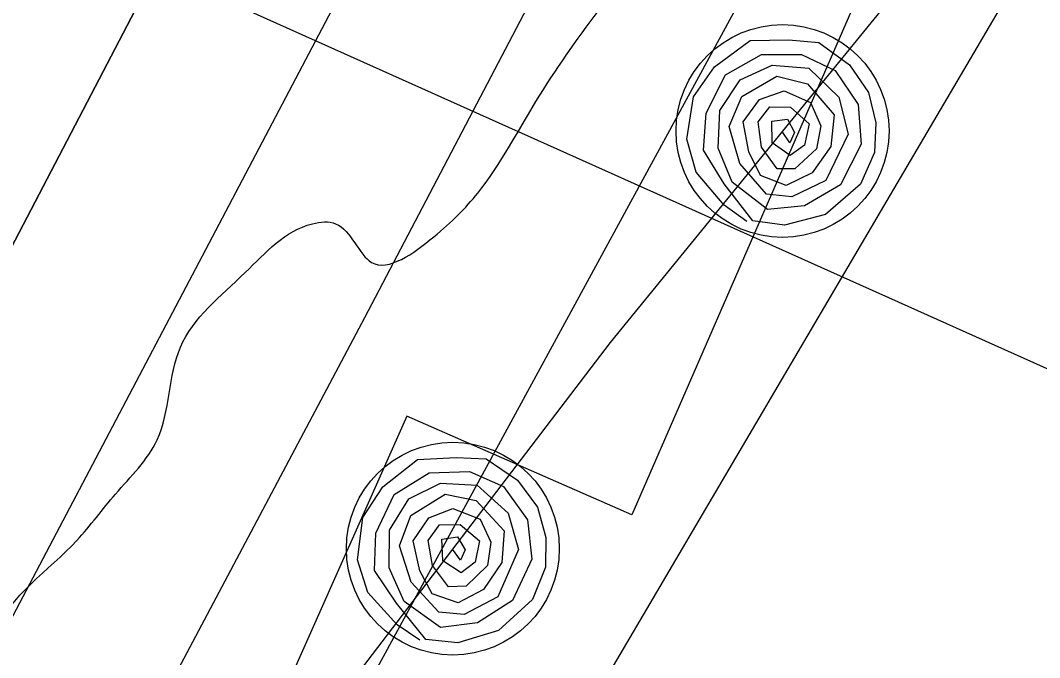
# Model space of a CAD drawing. Extents: x 3297735 to 3335592, y 670436 to 695807.
# Drawn here: x 3322556.4 to 3322709.6, y 693294 to 693389.8 of the extents above; entities that cross this region are included whole.
import ezdxf

# ---------------------------------------------------------------- set-up
doc = ezdxf.new("R2010")
doc.units = 0
for name, color, linetype in [('V-RIVR-EDGE', 7, 'Continuous'), ('V-RIVR-RANG', 7, 'Continuous'), ('V-RRAP-FSHR', 7, 'Continuous'), ('V-RRAP-RVMT', 7, 'Continuous'), ('V-TOPO-DPTH', 7, 'Continuous'), ('V-TOPO-MINR', 7, 'Continuous'), ('V-TOPO-WATR', 7, 'Continuous')]:
    doc.layers.add(name, color=color, linetype=linetype)

msp = doc.modelspace()

# ---------------------------------------------------------------- linework, layer by layer
at = {"layer": 'V-RIVR-EDGE'}
msp.add_spline([(3319721.91, 688607.25), (3319733.2, 688627.78), (3319739.82, 688637.46), (3319746.04, 688644.42), (3319750.72, 688655.27), (3319752.28, 688659.14), (3319762.01, 688671.92), (3319781.47, 688699.79), (3319792.76, 688716.44), (3319801.32, 688726.89), (3319810.26, 688738.11), (3319819.98, 688747.01), (3319825.43, 688754.75), (3319830.49, 688762.88), (3319835.55, 688770.63), (3319840.23, 688780.31), (3319844.52, 688791.16), (3319846.86, 688795.42), (3319851.13, 688797.35), (3319854.24, 688799.66), (3319861.24, 688808.95), (3319869.41, 688820.96), (3319874.87, 688831.03), (3319884.99, 688845.35), (3319893.93, 688856.57), (3319900.54, 688860.82), (3319908.31, 688869.72), (3319918.43, 688881.33), (3319923.49, 688889.46), (3319928.16, 688897.21), (3319932.06, 688904.95), (3319939.44, 688912.69), (3319951.5, 688924.3), (3319955, 688930.88), (3319970.57, 688952.17), (3319976.4, 688958.36), (3319980.68, 688966.5), (3319987.3, 688976.95), (3319991.2, 688986.25), (3319997.81, 688992.82), (3320004.81, 689000.56), (3320006.38, 689006.76), (3320010.27, 689012.96), (3320018.06, 689024.96), (3320025.07, 689035.8), (3320031.68, 689044.71), (3320039.46, 689054.38), (3320044.52, 689060.57), (3320057.73, 689071.4), (3320064.34, 689077.2), (3320070.17, 689082.23), (3320074.45, 689090.36), (3320085.73, 689104.68), (3320093.52, 689116.3), (3320109.84, 689130.22), (3320125, 689144.14), (3320145.59, 689159.99), (3320166.96, 689177), (3320184.06, 689191.31), (3320194.55, 689197.87), (3320205.42, 689204.44), (3320211.64, 689209.85), (3320219.42, 689219.53), (3320234.59, 689238.11), (3320241.98, 689244.68), (3320253.64, 689257.45), (3320273.09, 689279.5), (3320283.99, 689297.32), (3320297.61, 689318.61), (3320312.03, 689344.56), (3320320.21, 689360.83), (3320328.41, 689380.97), (3320333.48, 689394.53), (3320349.85, 689425.9), (3320363.1, 689453.41), (3320368.17, 689465.42), (3320370.9, 689469.67), (3320379.06, 689477.41), (3320388.4, 689489.8), (3320394.62, 689499.09), (3320395.41, 689505.29), (3320397.76, 689513.82), (3320403.21, 689520.78), (3320409.04, 689527.75), (3320417.6, 689536.65), (3320423.43, 689544.39), (3320428.49, 689552.52), (3320431.24, 689564.54), (3320432.02, 689568.03), (3320442.14, 689581.19), (3320451.87, 689595.12), (3320462.77, 689612.93), (3320469.38, 689621.06), (3320477.55, 689631.51), (3320493.51, 689653.19), (3320500.9, 689665.19), (3320506.36, 689674.1), (3320514.54, 689688.82), (3320523.5, 689705.47), (3320534.4, 689723.28), (3320539.06, 689727.15), (3320544.9, 689735.28), (3320551.13, 689744.18), (3320556.58, 689752.7), (3320560.87, 689764.32), (3320568.26, 689774), (3320574.5, 689785.23), (3320578.79, 689794.53), (3320583.07, 689802.27), (3320590.86, 689815.83), (3320602.92, 689833.25), (3320613.43, 689849.12), (3320622.79, 689866.94), (3320636.42, 689890.17), (3320646.93, 689907.21), (3320658.22, 689926.96), (3320664.85, 689940.13), (3320664.87, 689948.66), (3320667.22, 689956.02), (3320676.55, 689968.02), (3320685.11, 689978.08), (3320691.73, 689991.25), (3320701.47, 690006.35), (3320706.14, 690016.04), (3320709.66, 690026.11), (3320715.89, 690035.79), (3320728.33, 690049.33), (3320741.18, 690068.69), (3320754.02, 690086.5), (3320761.81, 690100.44), (3320770.77, 690116.32), (3320777.39, 690127.16), (3320786.73, 690139.93), (3320794.89, 690149.22), (3320800.73, 690155.41), (3320806.18, 690166.26), (3320810.47, 690174), (3320820.98, 690192.59), (3320823.74, 690207.71), (3320829.97, 690218.16), (3320840.87, 690235.59), (3320854.1, 690256.5), (3320864.22, 690271.59), (3320869.28, 690277.01), (3320870.45, 690281.27), (3320876.68, 690289.4), (3320887.57, 690302.95), (3320901.57, 690319.98), (3320912.08, 690333.52), (3320919.47, 690342.43), (3320924.52, 690348.23), (3320932.3, 690356.35), (3320941.26, 690371.46), (3320956.44, 690393.91), (3320969.67, 690415.21), (3320973.57, 690422.57), (3320982.13, 690434.96), (3320987.2, 690444.64), (3320994.21, 690457.03), (3321000.83, 690467.87), (3321008.23, 690481.04), (3321017.97, 690500.02), (3321024.59, 690511.64), (3321030.43, 690518.6), (3321035.5, 690530.22), (3321040.94, 690537.19), (3321055.35, 690559.26), (3321068.58, 690577.84), (3321078.31, 690594.1), (3321086.87, 690605.72), (3321095.82, 690616.94), (3321102.82, 690625.84), (3321107.51, 690637.85), (3321113.34, 690645.6), (3321117.63, 690655.67), (3321123.87, 690670), (3321130.5, 690682.39), (3321142.57, 690701.37), (3321156.19, 690722.28), (3321168.65, 690743.19), (3321171.38, 690749.38), (3321176.05, 690754.41), (3321177.22, 690758.29), (3321181.12, 690767.2), (3321185.79, 690774.17), (3321192.03, 690789.28), (3321204.89, 690814.45), (3321214.25, 690834.98), (3321218.93, 690845.83), (3321223.61, 690855.12), (3321229.85, 690869.85), (3321238.03, 690883.79), (3321242.33, 690899.29), (3321247.41, 690912.46), (3321254.43, 690927.96), (3321263, 690946.55), (3321269.64, 690962.82), (3321273.93, 690973.67), (3321278.23, 690986.07), (3321286.44, 691015.52), (3321288.78, 691021.72), (3321293.84, 691028.3), (3321297.35, 691034.5), (3321303.19, 691045.34), (3321306.32, 691054.64), (3321308.29, 691066.66), (3321310.63, 691073.63), (3321314.52, 691079.44), (3321318.04, 691090.29), (3321320.01, 691103.08), (3321324.31, 691115.87), (3321326.26, 691120.13), (3321332.09, 691125.16), (3321336.76, 691133.68), (3321337.17, 691140.65), (3321337.18, 691146.47), (3321338.37, 691158.49), (3321341.12, 691172.44), (3321349.71, 691192.98), (3321372.69, 691236.35), (3321389.06, 691268.5), (3321398.41, 691284.38), (3321404.65, 691298.32), (3321407.38, 691307.24), (3321407.39, 691310.73), (3321407.79, 691316.15), (3321414.41, 691325.06), (3321416.76, 691334.75), (3321417.94, 691344.05), (3321422.24, 691356.06), (3321434.34, 691385.89), (3321448.39, 691422.7), (3321456.19, 691442.46), (3321462.05, 691458.34), (3321462.85, 691466.87), (3321467.91, 691477.72), (3321474.92, 691488.17), (3321481.15, 691497.85), (3321481.54, 691500.57), (3321489.74, 691519.94), (3321499.87, 691542.02), (3321510.79, 691564.87), (3321521.69, 691581.91), (3321529.1, 691598.18), (3321538.84, 691619.09), (3321550.12, 691632.64), (3321559.06, 691640.76), (3321566.84, 691650.44), (3321566.47, 691655.48), (3321567.25, 691659.74), (3321572.7, 691664.77), (3321581.26, 691676.38), (3321584.38, 691684.91), (3321587.11, 691693.43), (3321593.35, 691706.6), (3321601.92, 691721.7), (3321610.87, 691733.32), (3321617.87, 691739.5), (3321620.99, 691748.8), (3321624.5, 691755), (3321632.28, 691766.23), (3321637.34, 691773.97), (3321638.14, 691784.44), (3321641.66, 691795.29), (3321645.96, 691809.63), (3321651.03, 691820.47), (3321653.37, 691824.35), (3321658.42, 691828.99), (3321665.02, 691832.07), (3321673.18, 691838.64), (3321680.2, 691853.75), (3321683.72, 691866.15), (3321687.24, 691878.94), (3321691.93, 691892.5), (3321697.77, 691904.12), (3321704.38, 691909.54), (3321711, 691920.77), (3321724.23, 691939.74), (3321729.68, 691949.8), (3321733.59, 691959.49), (3321746.04, 691978.85), (3321765.1, 692000.13), (3321767.83, 692005.55), (3321769.01, 692012.53), (3321772.52, 692019.89), (3321782.64, 692034.6), (3321793.52, 692045.43), (3321802.86, 692057.43), (3321811.04, 692071.76), (3321820.77, 692085.31), (3321837.5, 692109.31), (3321852.67, 692125.56), (3321856.95, 692134.47), (3321865.51, 692146.08), (3321874.07, 692158.09), (3321882.62, 692162.33), (3321885.73, 692165.42), (3321887.31, 692179.77), (3321889.66, 692189.46), (3321896.67, 692199.14), (3321906.39, 692208.81), (3321914.56, 692218.87), (3321921.95, 692230.87), (3321931.31, 692249.47), (3321940.25, 692259.91), (3321951.52, 692266.48), (3321951.14, 692271.52), (3321953.48, 692276.17), (3321960.48, 692283.13), (3321960.49, 692288.17), (3321960.5, 692292.05), (3321966.73, 692300.96), (3321976.84, 692312.95), (3321985.4, 692326.12), (3321999.02, 692342.37), (3322004.07, 692347.79), (3322006.8, 692355.15), (3322018.86, 692369.86), (3322032.48, 692387.27), (3322035.98, 692394.25), (3322046.88, 692410.89), (3322053.89, 692419.41), (3322062.45, 692431.8), (3322080.36, 692459.29), (3322099.43, 692486.77), (3322109.15, 692500.71), (3322113.45, 692513.5), (3322120.08, 692527.44), (3322124.37, 692536.35), (3322130.59, 692544.09), (3322144.19, 692555.69), (3322154.3, 692563.42), (3322157.8, 692568.07), (3322157.81, 692573.5), (3322158.99, 692580.09), (3322165.23, 692595.2), (3322169.9, 692601), (3322176.9, 692609.9), (3322181.58, 692618.04), (3322185.48, 692627.33), (3322187.82, 692635.08), (3322190.16, 692638.96), (3322199.11, 692652.12), (3322206.11, 692660.24), (3322215.05, 692669.14), (3322221.67, 692679.21), (3322228.68, 692689.66), (3322230.65, 692701.29), (3322234.15, 692707.1), (3322239.98, 692713.68), (3322240.78, 692721.82), (3322246.62, 692732.28), (3322257.13, 692747.76), (3322269.19, 692761.31), (3322281.64, 692779.5), (3322287.08, 692784.53), (3322289.82, 692793.44), (3322298.4, 692811.26), (3322311.23, 692827.9), (3322325.25, 692849.2), (3322340.82, 692872.04), (3322357.55, 692894.49), (3322366.5, 692909.98), (3322374.67, 692919.27), (3322378.18, 692925.85), (3322378.19, 692932.44), (3322378.2, 692936.32), (3322380.16, 692941.75), (3322387.16, 692950.65), (3322397.3, 692972.73), (3322404.3, 692982.41), (3322407.81, 692990.54), (3322418.32, 693006.42), (3322430.38, 693021.51), (3322439.35, 693040.49), (3322447.92, 693056.37), (3322451.06, 693071.49), (3322451.87, 693088.16), (3322455.41, 693108.32), (3322461.66, 693123.43), (3322462.07, 693131.96), (3322461.33, 693147.08), (3322471.06, 693161.02), (3322480.02, 693177.67), (3322484.71, 693192.01), (3322487.85, 693207.9), (3322490.57, 693210.61), (3322500.3, 693224.93), (3322521.3, 693248.15), (3322539.95, 693264), (3322547.34, 693272.91), (3322550.08, 693282.59), (3322550.88, 693291.9), (3322552.45, 693297.71), (3322564.89, 693311.64), (3322570.72, 693318.61), (3322576.95, 693326.74), (3322580.47, 693340.69), (3322590.2, 693351.91), (3322600.3, 693359.25), (3322603.79, 693359.25), (3322609.2, 693353.42), (3322618.52, 693357.27), (3322625.13, 693363.85), (3322634.47, 693378.56), (3322653.93, 693404.88), (3322678.44, 693438.95), (3322692.84, 693458.69), (3322701, 693465.26), (3322708.76, 693467.96), (3322714.21, 693474.54), (3322719.66, 693481.51), (3322729.79, 693501.26), (3322740.68, 693515.19), (3322746.53, 693526.81), (3322752.77, 693541.92), (3322764.43, 693554.69), (3322769.49, 693562.82), (3322774.19, 693578.71), (3322781.2, 693591.1), (3322787.42, 693598.84), (3322795.21, 693610.46), (3322799.12, 693622.47), (3322801.47, 693634.49), (3322804.6, 693643.4), (3322808.49, 693648.82), (3322813.15, 693654.23), (3322817.07, 693670.51), (3322820.98, 693684.08), (3322828, 693699.57), (3322828.79, 693704.61), (3322829.58, 693711.2), (3322831.15, 693715.46), (3322838.93, 693727.85), (3322846.35, 693746.06), (3322854.15, 693763.88), (3322858.81, 693768.14), (3322865.03, 693775.88), (3322871.27, 693789.05), (3322877.11, 693797.95), (3322877.51, 693803.38), (3322881.8, 693810.74), (3322885.32, 693822.75), (3322886.52, 693837.48), (3322887.31, 693846.79), (3322888.49, 693852.22), (3322893.57, 693866.16), (3322903.7, 693885.14), (3322914.59, 693899.85), (3322916.94, 693906.83), (3322916.96, 693914.97), (3322915.81, 693921.56), (3322917, 693934.75), (3322920.53, 693950.25), (3322928.35, 693973.5), (3322938.09, 693991.7), (3322943.16, 694004.1), (3322945.88, 694005.64), (3322947.06, 694014.95), (3322947.71, 694018)], degree=3, dxfattribs=at)
at = {"layer": 'V-RIVR-RANG'}
msp.add_line((3322977.31, 693217.68), (3322065.07, 693627.34), dxfattribs=at)
at = {"layer": 'V-RRAP-FSHR'}
for points in [[(3322994.09, 694018.05), (3322971.35, 693960.29), (3322900.41, 693734.03), (3322858.35, 693641.27), (3322830.19, 693585.13), (3322772.97, 693498.44), (3322645.04, 693341.4), (3322558.67, 693228.1), (3322522.21, 693180.05), (3322512.59, 693124.55), (3322496.7, 693092.39)], [(3322665.56, 693359.58), (3322662.19, 693362.02), (3322657.94, 693366.99), (3322656.55, 693371.97), (3322657.57, 693378.31), (3322660.73, 693382.83), (3322666.06, 693386.79), (3322671.88, 693386.89), (3322676.41, 693386.52), (3322680.99, 693383.16), (3322683.87, 693379), (3322684.96, 693374.41), (3322684.75, 693369.98), (3322682.66, 693365.19), (3322677.38, 693360.66), (3322671.23, 693359.04), (3322666.46, 693359.67), (3322662.19, 693365.27), (3322659.05, 693370.31), (3322659.44, 693375.88), (3322662.39, 693381.63), (3322667.77, 693384.72), (3322673.8, 693384.71), (3322678.83, 693382.27), (3322682.31, 693377.18), (3322682.75, 693371.23), (3322679.63, 693365.09), (3322674.26, 693361.92), (3322668.7, 693361.4), (3322663.37, 693365.51), (3322661.27, 693370.62), (3322661.52, 693376.3), (3322664.58, 693380.9), (3322669.39, 693383.1), (3322674.89, 693382.62), (3322679.41, 693378.26), (3322680.81, 693372.74), (3322677.45, 693365.74), (3322672.33, 693363.27), (3322668.54, 693363.71), (3322664.54, 693368.33), (3322662.93, 693373.87), (3322664.8, 693378.39), (3322670.06, 693381.42), (3322674.67, 693380.31), (3322678.72, 693375.65), (3322678.21, 693370.85), (3322675.37, 693366.9), (3322671.49, 693365.01), (3322667.64, 693366.49), (3322665.86, 693370.05), (3322665.02, 693374.58), (3322667.46, 693377.95), (3322671.16, 693379.24), (3322675.16, 693377.49), (3322676.69, 693373.98), (3322676.04, 693370.51), (3322672.77, 693367.51), (3322670.11, 693367.49), (3322667.78, 693370.75), (3322667.27, 693374.56), (3322669.04, 693376.82), (3322672.16, 693376.77), (3322674.95, 693374.26), (3322674.24, 693371.07), (3322672.07, 693369.52), (3322669.38, 693371.41), (3322669.34, 693374.69), (3322671.68, 693374.97), (3322672.76, 693372.96), (3322672.04, 693371.43), (3322670.87, 693373.14)], [(3322616.46, 693296.61), (3322613.01, 693298.94), (3322608.6, 693303.78), (3322607.06, 693308.7), (3322607.87, 693315.08), (3322610.88, 693319.7), (3322616.09, 693323.82), (3322621.89, 693324.11), (3322626.43, 693323.88), (3322631.12, 693320.67), (3322634.14, 693316.61), (3322635.38, 693312.06), (3322635.31, 693307.63), (3322633.37, 693302.77), (3322628.24, 693298.07), (3322622.14, 693296.25), (3322617.36, 693296.73), (3322612.91, 693302.19), (3322609.61, 693307.13), (3322609.82, 693312.71), (3322612.58, 693318.55), (3322617.86, 693321.81), (3322623.89, 693321.99), (3322629, 693319.72), (3322632.64, 693314.74), (3322633.27, 693308.81), (3322630.35, 693302.58), (3322625.08, 693299.23), (3322619.54, 693298.53), (3322614.08, 693302.47), (3322611.82, 693307.51), (3322611.88, 693313.19), (3322614.8, 693317.89), (3322619.54, 693320.24), (3322625.04, 693319.94), (3322629.71, 693315.72), (3322631.28, 693310.26), (3322628.14, 693303.15), (3322623.11, 693300.51), (3322619.31, 693300.83), (3322615.16, 693305.33), (3322613.38, 693310.81), (3322615.1, 693315.38), (3322620.26, 693318.58), (3322624.9, 693317.62), (3322629.1, 693313.09), (3322628.75, 693308.29), (3322626.03, 693304.25), (3322622.21, 693302.23), (3322618.31, 693303.58), (3322616.42, 693307.08), (3322615.44, 693311.59), (3322617.77, 693315.03), (3322621.42, 693316.44), (3322625.48, 693314.82), (3322627.12, 693311.37), (3322626.59, 693307.87), (3322623.42, 693304.77), (3322620.76, 693304.66), (3322618.33, 693307.84), (3322617.69, 693311.64), (3322619.38, 693313.95), (3322622.5, 693314), (3322625.38, 693311.59), (3322624.77, 693308.38), (3322622.65, 693306.75), (3322619.9, 693308.56), (3322619.75, 693311.83), (3322622.08, 693312.19), (3322623.23, 693310.21), (3322622.56, 693308.66), (3322621.33, 693310.33)]]:
    msp.add_lwpolyline(points, dxfattribs=at)
for centre in [(3322670.94, 693373.2), (3322621.4, 693310.39)]:
    msp.add_circle(centre, 16, dxfattribs=at)
at = {"layer": 'V-RRAP-RVMT'}
for p, q in [((3322707.62, 693451.79), (3322648.28, 693315.48)), ((3322614.5, 693330.32), (3322555.93, 693198.62)), ((3322648.28, 693315.48), (3322614.5, 693330.32))]:
    msp.add_line(p, q, dxfattribs=at)
at = {"layer": 'V-TOPO-DPTH'}
for points in [[(3321966.31, 692243.7), (3322005.88, 692305.72), (3322045.35, 692367.8), (3322105.62, 692462.83), (3322114.81, 692477.49), (3322123.89, 692492.21), (3322132.82, 692507.03), (3322141.64, 692521.92), (3322345.87, 692870.83), (3322378.49, 692927.06), (3322410.81, 692983.46), (3322442.67, 693040.11), (3322474.25, 693096.93), (3322499.67, 693143.12), (3322518.23, 693177.01), (3322536.67, 693210.96), (3322554.96, 693245), (3322573.15, 693279.09), (3322608.19, 693345.15), (3322643.46, 693412.5), (3322678.26, 693480.08), (3322712.35, 693548.03), (3322745.97, 693616.22), (3322941.47, 694018)], [(3322900.35, 694017.96), (3322504.56, 693258.89), (3322498.45, 693247.23), (3322492.3, 693235.59), (3322486.1, 693223.98), (3322479.87, 693212.39), (3322136.95, 692577.8), (3322130.58, 692566.13), (3322124.14, 692554.5), (3322117.6, 692542.93), (3322110.99, 692531.4), (3322099.41, 692511.41), (3322097.63, 692508.41), (3322096.72, 692506.93), (3322095.79, 692505.45), (3322089.9, 692496.22), (3322085.98, 692490.16), (3322082.03, 692484.12), (3322078.01, 692478.13), (3322073.96, 692472.16), (3322026.33, 692402.8), (3321998.45, 692362.15), (3321970.6, 692321.49)], [(3322900.35, 694017.96), (3322504.56, 693258.89), (3322498.45, 693247.23), (3322492.3, 693235.59), (3322486.1, 693223.98), (3322479.87, 693212.39), (3322136.95, 692577.8), (3322130.58, 692566.13), (3322124.14, 692554.5), (3322117.6, 692542.93), (3322110.99, 692531.4), (3322099.41, 692511.41), (3322097.63, 692508.41), (3322096.72, 692506.93), (3322095.79, 692505.45), (3322089.9, 692496.22), (3322085.98, 692490.16), (3322082.03, 692484.12), (3322078.01, 692478.13), (3322073.96, 692472.16), (3322026.33, 692402.8), (3321998.45, 692362.15), (3321970.6, 692321.49)]]:
    msp.add_lwpolyline(points, dxfattribs=at)
at = {"layer": 'V-TOPO-MINR'}
for points in [[(3321905.2, 692115.9), (3321946.44, 692181.18), (3321987.68, 692246.46), (3322110.67, 692441.17), (3322124.03, 692462.53), (3322137.26, 692483.96), (3322150.3, 692505.51), (3322163.21, 692527.14), (3322519.25, 693129.59), (3322525.97, 693141.03), (3322532.66, 693152.49), (3322539.28, 693163.99), (3322545.87, 693175.51), (3322557.75, 693196.43), (3322560.17, 693200.77), (3322668.56, 693400.17), (3322722.31, 693501.48), (3322774.67, 693603.49), (3322824.96, 693706.54), (3322873.85, 693810.29), (3322969.19, 694018.03)], [(3321966.31, 692243.7), (3322005.88, 692305.72), (3322045.35, 692367.8), (3322105.62, 692462.83), (3322114.81, 692477.49), (3322123.89, 692492.21), (3322132.82, 692507.03), (3322141.64, 692521.92), (3322345.87, 692870.83), (3322378.49, 692927.06), (3322410.81, 692983.46), (3322442.67, 693040.11), (3322474.25, 693096.93), (3322499.67, 693143.12), (3322518.23, 693177.01), (3322536.67, 693210.96), (3322554.96, 693245), (3322573.15, 693279.09), (3322608.19, 693345.15), (3322643.46, 693412.5), (3322678.26, 693480.08), (3322712.35, 693548.03), (3322745.97, 693616.22), (3322941.47, 694018)], [(3321733.95, 691933.47), (3321981.05, 692300.22), (3322003.13, 692333.27), (3322025.04, 692366.42), (3322046.7, 692399.75), (3322068.19, 692433.18), (3322100.67, 692484.16), (3322105.74, 692492.22), (3322110.75, 692500.32), (3322115.65, 692508.48), (3322120.49, 692516.68), (3322186.61, 692630.28), (3322224.19, 692695.46), (3322261.4, 692760.85), (3322298.06, 692826.55), (3322334.35, 692892.46), (3322489.87, 693177.7), (3322502.21, 693200.47), (3322514.49, 693223.27), (3322526.67, 693246.13), (3322538.78, 693269.02), (3322729.13, 693630.79), (3322778.57, 693725.9), (3322827.36, 693821.34)], [(3321884.42, 692050.63), (3322116.45, 692415.59), (3322134.92, 692444.8), (3322153.3, 692474.08), (3322171.53, 692503.44), (3322189.67, 692532.86), (3322254.24, 692638.19), (3322304.42, 692720.43), (3322354.37, 692802.8), (3322403.98, 692885.38), (3322453.36, 692968.1), (3322567.5, 693160.24), (3322575, 693172.89), (3322582.49, 693185.54), (3322589.96, 693198.2), (3322597.42, 693210.87), (3322835.08, 693615.29)]]:
    msp.add_lwpolyline(points, dxfattribs=at)
at = {"layer": 'V-TOPO-WATR'}
msp.add_lwpolyline([(3321970.6, 692321.49), (3321998.45, 692362.15), (3322026.33, 692402.8), (3322073.96, 692472.16), (3322078.01, 692478.13), (3322082.03, 692484.12), (3322085.98, 692490.16), (3322089.9, 692496.22), (3322095.79, 692505.45), (3322096.72, 692506.93), (3322097.63, 692508.41), (3322099.41, 692511.41), (3322110.99, 692531.4), (3322117.6, 692542.93), (3322124.14, 692554.5), (3322130.58, 692566.13), (3322136.95, 692577.8), (3322479.87, 693212.39), (3322486.1, 693223.98), (3322492.3, 693235.59), (3322498.45, 693247.23), (3322504.56, 693258.89), (3322900.35, 694017.96)], dxfattribs=at)

doc.saveas('drawing.dxf')
